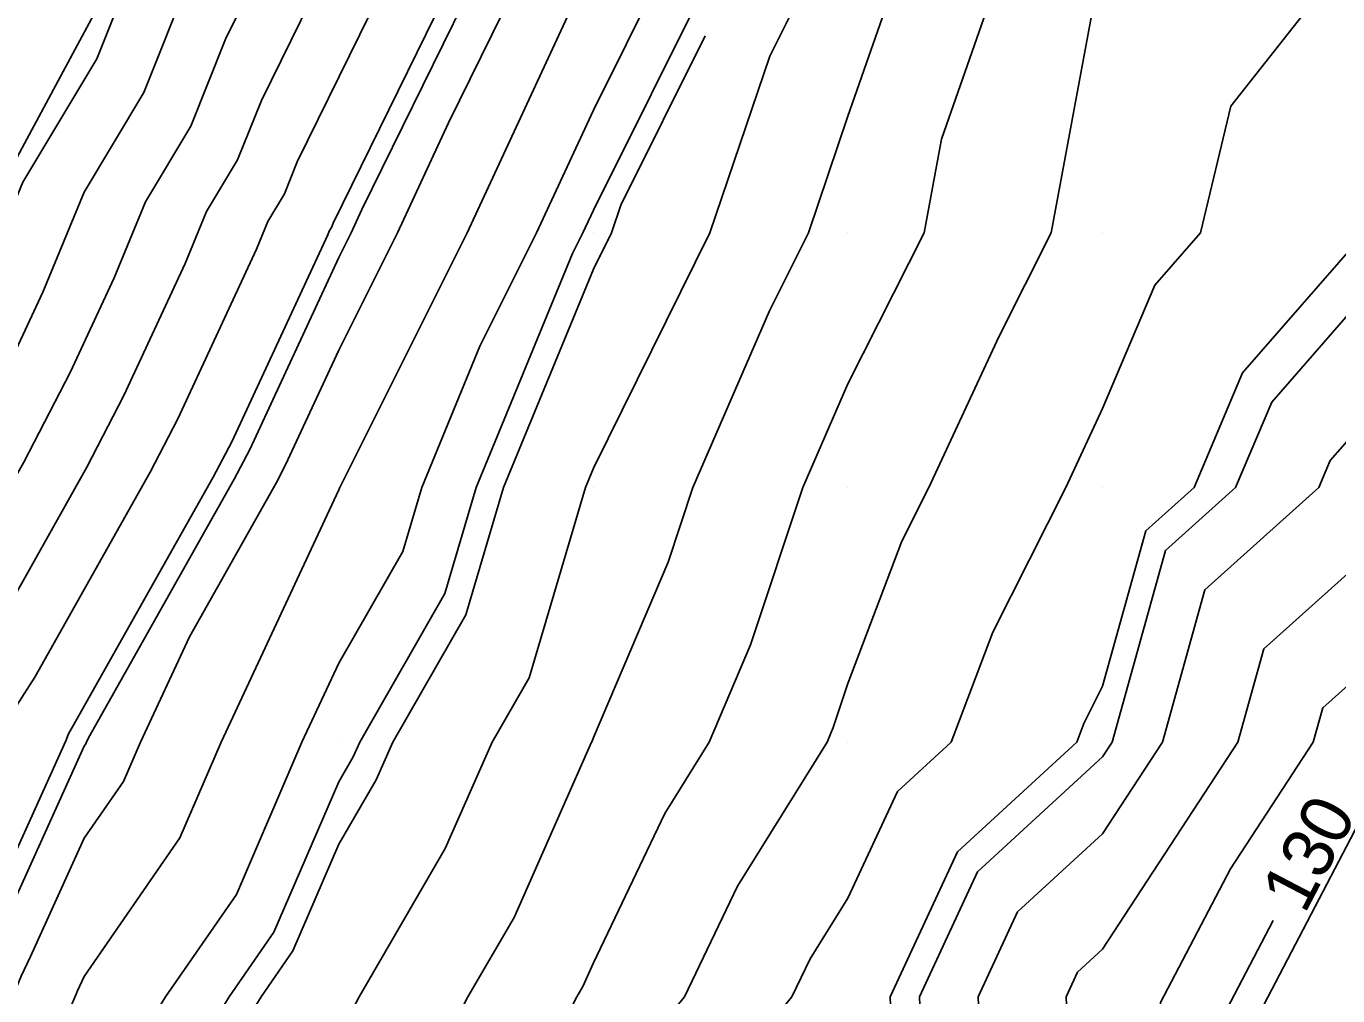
# Model space of a CAD drawing. Extents: x 2354170 to 2357230, y 866100 to 868290.
# Drawn here: x 2355367.7 to 2355419.2, y 866240 to 866278.1 of the extents above; entities that cross this region are included whole.
import ezdxf

# ---------------------------------------------------------------- set-up
doc = ezdxf.new("R2010")
doc.units = 0
for name, color, linetype in [('Default', 7, 'Continuous'), ('DTM Contours Major', 7, 'Continuous'), ('DTM Contours Major Text', 7, 'Continuous'), ('DTM Contours Minor', 7, 'Continuous'), ('Exist DTM QL2 LIDAR Elevation Point', 7, 'Continuous'), ('Exist Roads EOP', 7, 'Continuous')]:
    doc.layers.add(name, color=color, linetype=linetype)

msp = doc.modelspace()

# ---------------------------------------------------------------- linework, layer by layer
at = {"layer": 'Default'}
for points in [[(2355454.614, 866308.068), (2355455.522, 866304.574), (2355448.611, 866293.759), (2355442.221, 866288.045), (2355444.319, 866282.833), (2355434.47, 866266.838), (2355430.395, 866265.452), (2355427.028, 866259.108), (2355422.359, 866251.856), (2355420.027, 866246.807), (2355416.152, 866239.388), (2355416.322, 866235.608), (2355410.604, 866224.209)], [(2355372.703, 866282.414), (2355370.477, 866276.829), (2355367.564, 866271.983), (2355365.553, 866267.103), (2355365.186, 866266.314), (2355362.639, 866261.396), (2355362.071, 866260.388), (2355359.176, 866255.796), (2355357.318, 866250.849), (2355356.89, 866249.903), (2355354.549, 866245.053), (2355353.798, 866243.253), (2355351.62, 866238.622), (2355349.45, 866234.095), (2355347.297, 866229.598), (2355346.657, 866228.312), (2355344.394, 866223.606), (2355343.507, 866221.542), (2355341.397, 866217.094), (2355339.299, 866212.753), (2355337.464, 866208.514), (2355336.747, 866206.664), (2355334.663, 866202.232)], [(2355377.631, 866281.887), (2355375.525, 866277.598), (2355374.162, 866274.18), (2355372.379, 866271.215), (2355371.149, 866268.228), (2355369.42, 866264.507), (2355367.602, 866260.997), (2355365.051, 866256.472), (2355363.248, 866253.611), (2355362.091, 866250.529), (2355360.949, 866248.011)], [(2355380.044, 866281.518), (2355376.936, 866275.19), (2355376.005, 866272.856), (2355374.787, 866270.83), (2355373.947, 866268.79), (2355371.537, 866263.604), (2355370.084, 866260.797), (2355366.542, 866254.513), (2355365.284, 866252.519), (2355364.477, 866250.37), (2355362.381, 866245.748), (2355361.023, 866242.933), (2355357.68, 866234.925), (2355356.871, 866233.205), (2355356.065, 866231.522), (2355355.265, 866229.852), (2355352.643, 866224.577), (2355351.396, 866221.986), (2355347.866, 866213.765), (2355347.178, 866212.315), (2355346.493, 866210.899), (2355345.895, 866209.516), (2355343.476, 866203.275)], [(2355382.456, 866281.15), (2355378.347, 866272.782), (2355377.848, 866271.531), (2355377.195, 866270.446), (2355376.745, 866269.353), (2355373.654, 866262.7), (2355372.565, 866260.598), (2355368.032, 866252.555), (2355367.32, 866251.426), (2355366.864, 866250.21), (2355364.212, 866244.363), (2355363.181, 866242.227), (2355358.974, 866232.149), (2355358.621, 866231.399), (2355358.27, 866230.665), (2355357.921, 866229.936), (2355354.638, 866223.332), (2355353.73, 866221.446), (2355349.319, 866211.173), (2355349.105, 866210.721), (2355348.892, 866210.281), (2355348.705, 866209.85), (2355345.719, 866202.145)], [(2355384.869, 866280.782), (2355379.757, 866270.375), (2355379.691, 866270.207), (2355379.603, 866270.061), (2355379.543, 866269.915), (2355375.771, 866261.796), (2355375.047, 866260.398), (2355369.523, 866250.597), (2355369.357, 866250.334), (2355369.25, 866250.05), (2355366.043, 866242.978), (2355365.339, 866241.52), (2355360.929, 866230.955), (2355360.64, 866230.002), (2355360.393, 866229.584), (2355359.976, 866228.811), (2355356.633, 866222.087), (2355356.065, 866220.906), (2355352.44, 866212.466), (2355351.26, 866210.001), (2355351.051, 866208.925), (2355349.975, 866206.21), (2355347.962, 866201.015)], [(2355374.114, 866280.006), (2355372.32, 866275.505), (2355369.972, 866271.599), (2355368.351, 866267.665), (2355367.303, 866265.411), (2355365.12, 866261.196), (2355363.561, 866258.43), (2355361.212, 866254.704), (2355359.705, 866250.689), (2355358.72, 866248.518), (2355356.707, 866244.347), (2355355.092, 866240.477), (2355353.37, 866236.816), (2355351.655, 866233.237), (2355349.953, 866229.683), (2355348.653, 866227.067), (2355346.728, 866223.066), (2355344.96, 866218.95), (2355343.324, 866215.501), (2355341.697, 866212.135), (2355340.274, 866208.848), (2355338.99, 866205.534), (2355337.259, 866201.854), (2355334.972, 866197.269)], [(2355387.281, 866280.413), (2355384.283, 866274.31), (2355382.284, 866270.002), (2355379.976, 866265.387), (2355377.888, 866260.893), (2355377.528, 866260.199), (2355374.113, 866254.139), (2355372.184, 866250.002), (2355371.519, 866248.459), (2355369.976, 866246.229), (2355367.873, 866241.592), (2355367.497, 866240.813), (2355365.139, 866235.165), (2355363.574, 866230.002), (2355362.235, 866227.742), (2355359.976, 866223.553), (2355358.628, 866220.842), (2355358.399, 866220.366), (2355356.938, 866216.964), (2355353.604, 866210.001), (2355353.015, 866206.962), (2355350.256, 866200.001)], [(2355392.567, 866280.002), (2355389.976, 866274.806), (2355387.746, 866270.002), (2355385.515, 866265.541), (2355383.235, 866260.002), (2355382.491, 866257.487), (2355379.976, 866253.1), (2355378.531, 866250.002), (2355375.954, 866244.024), (2355373.17, 866240.002), (2355371.957, 866238.02), (2355369.976, 866231.757), (2355369.444, 866230.002), (2355365.919, 866224.058), (2355363.732, 866220.001), (2355363.008, 866216.969), (2355359.976, 866213.518), (2355358.292, 866210.001), (2355356.941, 866203.035)], [(2355398.435, 866280.002), (2355396.903, 866276.929), (2355394.556, 866270.002), (2355389.976, 866260.758), (2355389.665, 866260.002), (2355387.453, 866252.525), (2355386.006, 866250.002), (2355384.156, 866245.822), (2355380.772, 866240.002), (2355380.503, 866239.474), (2355379.976, 866238.862), (2355376.611, 866233.367), (2355375.546, 866230.002), (2355373.669, 866226.308), (2355369.976, 866221), (2355369.604, 866220.373), (2355369.403, 866220.001), (2355367.586, 866212.391), (2355365.487, 866210.001), (2355363.009, 866203.035)], [(2355401.87, 866280.002), (2355399.976, 866274.58), (2355398.425, 866270.002), (2355396.902, 866266.928), (2355393.881, 866260.002), (2355392.909, 866257.069), (2355389.976, 866250.187), (2355389.934, 866250.044), (2355389.909, 866250.002), (2355386.861, 866243.116), (2355385.051, 866240.002), (2355383.339, 866236.638), (2355379.976, 866232.735), (2355378.938, 866231.04), (2355378.609, 866230.002), (2355375.7, 866224.277), (2355372.725, 866220.001), (2355371.934, 866218.043), (2355369.976, 866210.521), (2355369.875, 866210.101), (2355369.787, 866210.001), (2355369.683, 866209.709), (2355366.153, 866200.001)], [(2355405.858, 866280.002), (2355403.647, 866273.673), (2355402.968, 866270.002), (2355399.976, 866264.063), (2355398.205, 866260.002), (2355396.155, 866253.822), (2355394.527, 866250.002), (2355392.78, 866247.197), (2355389.976, 866241.333), (2355389.567, 866240.41), (2355389.33, 866240.002), (2355386.175, 866233.802), (2355382.9, 866230.002), (2355381.563, 866228.414), (2355379.976, 866226.664), (2355378.396, 866223.557)], [(2355418.98, 866280.002), (2355415.012, 866274.967), (2355413.824, 866270.002), (2355412.031, 866267.947), (2355409.976, 866263.097), (2355408.537, 866260.002), (2355405.663, 866254.315), (2355404.033, 866250.002), (2355401.919, 866248.059), (2355399.976, 866243.881), (2355398.487, 866241.49), (2355397.775, 866240.002), (2355394.26, 866235.718), (2355392.086, 866230.002), (2355391.357, 866228.62), (2355389.976, 866225.866), (2355387.294, 866222.683), (2355384.863, 866220.001), (2355382.912, 866217.065), (2355379.976, 866212.371), (2355379.294, 866210.683), (2355379.117, 866210.001), (2355378.446, 866201.531)], [(2355409.775, 866279.801), (2355407.961, 866270.002), (2355405.916, 866265.942), (2355403.154, 866260.002), (2355402.087, 866257.891), (2355399.976, 866252.306), (2355399.402, 866250.576), (2355399.158, 866250.002), (2355395.634, 866244.344), (2355393.557, 866240.002), (2355391.943, 866238.035), (2355389.976, 866232.862), (2355389.011, 866230.966), (2355388.18, 866230.002), (2355384.429, 866225.549), (2355379.976, 866220.638), (2355379.761, 866220.216), (2355379.612, 866220.001), (2355376.841, 866213.136), (2355376.025, 866210.001), (2355375.58, 866204.396), (2355374.152, 866200.001)], [(2355389.38, 866279.406), (2355385.015, 866270.002), (2355380.051, 866260.077), (2355380.02, 866260.002), (2355380.01, 866259.968), (2355379.976, 866259.908), (2355375.358, 866250.002), (2355373.736, 866246.241), (2355369.976, 866240.807), (2355369.704, 866240.207), (2355369.655, 866240.107), (2355369.35, 866239.376), (2355366.509, 866230.002), (2355364.077, 866225.9), (2355360.896, 866220.001), (2355360.719, 866219.258), (2355359.976, 866218.413), (2355355.948, 866210.001), (2355354.978, 866204.999), (2355352.998, 866200.001)], [(2355394.365, 866277.724), (2355391.051, 866271.077), (2355390.686, 866270.002), (2355389.976, 866268.568), (2355386.45, 866260.002), (2355384.972, 866255.006), (2355382.102, 866250.002), (2355381.45, 866248.528), (2355379.976, 866245.992), (2355378.171, 866241.806), (2355376.922, 866240.002), (2355374.284, 866235.694), (2355372.483, 866230.002), (2355371.638, 866228.339), (2355369.976, 866225.95), (2355367.762, 866222.215), (2355366.568, 866220.001), (2355365.297, 866214.68), (2355361.187, 866210.001), (2355359.976, 866206.596), (2355358.905, 866201.072)], [(2355419.976, 866269.659), (2355415.476, 866264.502), (2355413.57, 866260.002), (2355411.675, 866258.303), (2355409.976, 866252.197), (2355409.239, 866250.739), (2355408.961, 866250.002), (2355404.279, 866245.699), (2355401.63, 866240.002), (2355401.699, 866238.279), (2355399.976, 866237.543), (2355396.577, 866233.401), (2355395.284, 866230.002), (2355393.45, 866226.527), (2355390.178, 866220.001), (2355389.976, 866219.473), (2355386.195, 866213.782), (2355383.831, 866210.001), (2355383.33, 866206.647), (2355382.432, 866200.001)], [(2355419.976, 866262.265), (2355418.922, 866261.056), (2355418.475, 866260.002), (2355413.994, 866255.984), (2355412.329, 866250.002), (2355409.976, 866246.406), (2355406.639, 866243.338), (2355405.087, 866240.002), (2355405.302, 866234.675), (2355399.976, 866232.403), (2355398.894, 866231.084), (2355398.482, 866230.002), (2355395.543, 866224.434), (2355393.321, 866220.001), (2355389.976, 866211.247), (2355389.479, 866210.499), (2355389.167, 866210.001), (2355387.974, 866202.003)], [(2355419.976, 866256.951), (2355416.312, 866253.666), (2355415.293, 866250.002), (2355409.976, 866241.876), (2355408.999, 866240.978), (2355408.545, 866240.002), (2355408.905, 866231.072), (2355406.396, 866230.002), (2355399.976, 866226.773), (2355397.637, 866222.341), (2355396.463, 866220.001), (2355394.291, 866214.317), (2355391.513, 866210.001), (2355391.061, 866201.087)], [(2355419.976, 866252.553), (2355418.631, 866251.347), (2355418.257, 866250.002), (2355415.002, 866245.027), (2355412.258, 866239.775), (2355412.595, 866232.316), (2355408.485, 866224.121), (2355401.41, 866221.436), (2355399.976, 866220.714), (2355399.73, 866220.248), (2355399.606, 866220.001), (2355399.377, 866219.403), (2355393.325, 866210.001), (2355392.97, 866202.995), (2355389.976, 866192.345), (2355388.759, 866191.218), (2355388.611, 866190.001), (2355389.004, 866187.163), (2355379.976, 866181.007), (2355379.366, 866180.611), (2355379.171, 866180.001), (2355376.856, 866173.121), (2355376.354, 866170.001), (2355369.976, 866160.984)]]:
    msp.add_lwpolyline(points, dxfattribs=at)
at = {"layer": 'DTM Contours Major'}
for points in [[(2355377.631, 866281.887), (2355375.525, 866277.598), (2355374.162, 866274.18), (2355372.379, 866271.215), (2355371.149, 866268.228), (2355369.42, 866264.507), (2355367.602, 866260.997), (2355365.051, 866256.472), (2355363.248, 866253.611), (2355362.091, 866250.529), (2355360.949, 866248.011)], [(2355416.676, 866243.006), (2355414.854, 866239.517), (2355415.08, 866234.511), (2355407.07, 866218.543), (2355402.465, 866216.795), (2355399.976, 866218.456), (2355394.533, 866210.001), (2355394.242, 866204.267), (2355390.56, 866191.169), (2355390.933, 866186.906), (2355390.984, 866186.541), (2355390.314, 866186.084), (2355382.32, 866176.934), (2355379.976, 866177.707), (2355378.035, 866171.941), (2355377.723, 866170.001), (2355373.253, 866163.681)]]:
    msp.add_lwpolyline(points, dxfattribs=at)
at = {"layer": 'DTM Contours Minor'}
for points in [[(2355385.673, 866280.659), (2355380.886, 866270.912), (2355380.463, 866270.002), (2355379.976, 866269.027), (2355376.477, 866261.495), (2355375.874, 866260.332), (2355370.15, 866250.176), (2355370.069, 866250.002), (2355370.041, 866249.937), (2355369.976, 866249.843), (2355366.653, 866242.516), (2355366.058, 866241.284), (2355362.332, 866232.358), (2355361.618, 866230.002), (2355361.007, 866228.97), (2355359.976, 866227.058), (2355357.298, 866221.672), (2355356.843, 866220.726), (2355353.939, 866213.965), (2355352.041, 866210.001), (2355351.706, 866208.271), (2355349.975, 866203.904)], [(2355394.523, 866280.002), (2355389.976, 866270.883), (2355389.567, 866270.002), (2355389.158, 866269.184), (2355385.378, 866260.002), (2355384.145, 866255.833), (2355380.801, 866250.002), (2355380.548, 866249.43), (2355379.976, 866248.445), (2355377.432, 866242.546), (2355375.671, 866240.002), (2355373.508, 866236.469), (2355371.462, 866230.002), (2355370.961, 866229.016), (2355369.976, 866227.599), (2355367.148, 866222.829), (2355365.622, 866220.001), (2355364.534, 866215.443), (2355359.976, 866210.254), (2355359.854, 866210.001), (2355358.25, 866201.726)], [(2355426.861, 866280.002), (2355423.138, 866276.841), (2355421.228, 866270.002), (2355419.976, 866267.195), (2355416.625, 866263.353), (2355415.205, 866260.002), (2355412.448, 866257.53), (2355410.353, 866250.002), (2355409.976, 866249.425), (2355405.066, 866244.912), (2355402.782, 866240.002), (2355402.9, 866237.078), (2355399.976, 866235.83), (2355397.349, 866232.628), (2355396.35, 866230.002), (2355394.148, 866225.829), (2355391.225, 866220.001), (2355389.976, 866216.731), (2355387.29, 866212.687), (2355385.609, 866210.001), (2355384.878, 866205.099), (2355384.189, 866200.001), (2355382.001, 866197.976), (2355381.847, 866196.701)], [(2355405.858, 866280.002), (2355403.647, 866273.673), (2355402.968, 866270.002), (2355399.976, 866264.063), (2355398.205, 866260.002), (2355396.155, 866253.822), (2355394.527, 866250.002), (2355392.78, 866247.197), (2355389.976, 866241.333), (2355389.567, 866240.41), (2355389.382, 866240.091)]]:
    msp.add_lwpolyline(points, dxfattribs=at)
at = {"layer": 'Exist DTM QL2 LIDAR Elevation Point'}
for p, q in [((2355379.976, 866270.002), (2355379.976, 866270.002)), ((2355389.976, 866270.002), (2355389.976, 866270.002)), ((2355399.976, 866270.002), (2355399.976, 866270.002)), ((2355409.976, 866270.002), (2355409.976, 866270.002)), ((2355379.976, 866260.002), (2355379.976, 866260.002)), ((2355389.976, 866260.002), (2355389.976, 866260.002)), ((2355399.976, 866260.002), (2355399.976, 866260.002)), ((2355409.976, 866260.002), (2355409.976, 866260.002)), ((2355369.976, 866250.002), (2355369.976, 866250.002)), ((2355379.976, 866250.002), (2355379.976, 866250.002)), ((2355389.976, 866250.002), (2355389.976, 866250.002)), ((2355399.976, 866250.002), (2355399.976, 866250.002)), ((2355409.976, 866250.002), (2355409.976, 866250.002))]:
    msp.add_line(p, q, dxfattribs=at)
at = {"layer": 'Exist Roads EOP'}
msp.add_lwpolyline([(2355372.558, 866282.661), (2355369.709, 866277.381), (2355366.873, 866272.094), (2355364.047, 866266.801), (2355361.216, 866261.51), (2355358.356, 866256.236), (2355355.477, 866250.972), (2355352.672, 866245.668), (2355349.995, 866240.299), (2355347.368, 866234.904), (2355344.727, 866229.517), (2355342.047, 866224.149), (2355339.343, 866218.793), (2355336.627, 866213.442), (2355333.912, 866208.092)], dxfattribs=at)

# ---------------------------------------------------------------- texts
at = {"layer": 'DTM Contours Major Text'}
msp.add_text('130', height=2, rotation=62.4215, dxfattribs=at).set_placement((2355417.913, 866243.213))

doc.saveas('drawing.dxf')
